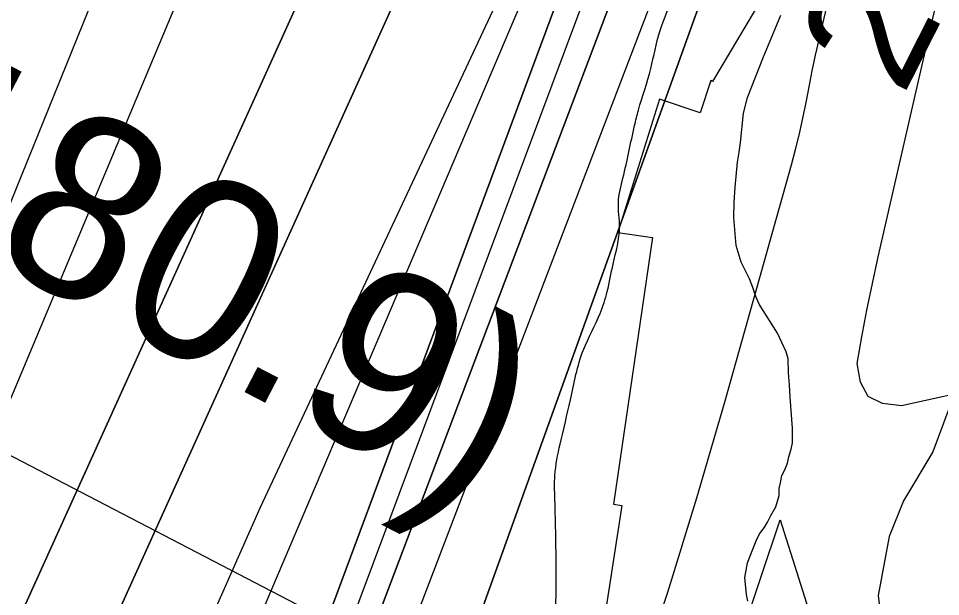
# Model space of a CAD drawing. Extents: x 3361039 to 3398939, y 576572 to 602007.
# Drawn here: x 3386827 to 3387334, y 598033 to 598351 of the extents above; entities that cross this region are included whole.
import ezdxf

# ---------------------------------------------------------------- set-up
doc = ezdxf.new("R2010")
doc.units = 0
for name, color, linetype in [('V-CHAN-NAID', 7, 'Continuous'), ('V-RIVR-EDGE', 7, 'Continuous'), ('V-RIVR-RANG', 7, 'Continuous'), ('V-RRAP-RVMT', 7, 'Continuous'), ('V-SITE-VEGE', 7, 'Continuous'), ('V-TOPO-DPTH', 7, 'Continuous'), ('V-TOPO-MAJR', 7, 'Continuous'), ('V-TOPO-MINR', 7, 'Continuous'), ('V-TOPO-WATR', 7, 'Continuous')]:
    doc.layers.add(name, color=color, linetype=linetype)

msp = doc.modelspace()

# ---------------------------------------------------------------- linework, layer by layer
at = {"layer": 'V-CHAN-NAID'}
msp.add_lwpolyline([(3387233.94, 598011.51), (3387224.35, 598011.58), (3387245.47, 598075.06), (3387265.7, 598011.29), (3387256.11, 598011.35), (3387254.53, 598011.93), (3387252.44, 598012.55), (3387250.4, 598013), (3387248.36, 598013.31), (3387247.2, 598013.42), (3387245.66, 598013.51), (3387243.94, 598013.5), (3387242.57, 598013.43), (3387240.66, 598013.23), (3387239.3, 598013.01), (3387237.51, 598012.63), (3387235.98, 598012.21), (3387234.95, 598011.88)], close=True, dxfattribs=at)
at = {"layer": 'V-RIVR-EDGE'}
msp.add_spline([(3387035.8, 597712.74), (3387047.5, 597738.78), (3387054.93, 597753.21), (3387058.13, 597763.77), (3387063.43, 597770.81), (3387068.39, 597779.25), (3387074.77, 597795.8), (3387086.1, 597818.68), (3387092.83, 597830.64), (3387093.9, 597835.57), (3387097.8, 597846.48), (3387103.1, 597854.22), (3387105.24, 597864.44), (3387109.87, 597882.4), (3387115.22, 597909.87), (3387117.38, 597927.84), (3387121.35, 597963.77), (3387121.06, 597990.55), (3387122.21, 598030.01), (3387122.28, 598056.79), (3387121.65, 598086.75), (3387121.68, 598099.43), (3387124.54, 598116.69), (3387130.24, 598140.99), (3387137.36, 598168.46), (3387146.57, 598188.52), (3387150.47, 598200.49), (3387153.68, 598215.64), (3387157.26, 598236.07), (3387156.59, 598249.46), (3387159.08, 598262.84), (3387165.5, 598291.72), (3387167.63, 598300.17), (3387174.39, 598323.06), (3387179.37, 598343.48), (3387187.17, 598364.61), (3387191.81, 598388.21), (3387198.21, 598408.63), (3387204.57, 598416.72), (3387208.11, 598423.76), (3387213.77, 598431.14), (3387216.26, 598440.65), (3387221.21, 598446.63), (3387229.68, 598453.3), (3387243.46, 598468.07), (3387252.29, 598476.85), (3387261.48, 598490.57), (3387266.8, 598503.95), (3387269.3, 598516.98), (3387269.33, 598527.55), (3387270.42, 598539.89), (3387269.75, 598556.8), (3387269.78, 598566.67), (3387272.62, 598575.47), (3387274.75, 598580.75), (3387276.18, 598592.02), (3387282.23, 598617.03), (3387286.17, 598640.27), (3387294.7, 598671.61), (3387299.01, 598704.02), (3387299.39, 598716.35), (3387302.24, 598725.16), (3387308.96, 598738.18), (3387313.23, 598752.26), (3387332.02, 598799.79), (3387344.75, 598817.37), (3387353.58, 598828.27), (3387361.36, 598838.83), (3387376.94, 598868.39), (3387385.09, 598885.28), (3387395.35, 598901.47), (3387408.09, 598925.04), (3387425.43, 598953.54), (3387434.98, 598969.73), (3387436.06, 598977.13), (3387437.14, 598988.75), (3387433.01, 599029.28), (3387428.84, 599052.55), (3387427.47, 599065.95), (3387425.74, 599080.4), (3387425.77, 599092.03), (3387427.7, 599161.79), (3387425.7, 599207.96), (3387426.15, 599247.42), (3387428, 599280.54), (3387431.62, 599320.7), (3387432.37, 599340.79), (3387428.9, 599359.82), (3387429.28, 599371.8), (3387429.31, 599383.43), (3387432.15, 599392.94), (3387435.68, 599396.81), (3387443.8, 599402.07), (3387448.75, 599408.05), (3387453.71, 599419.67), (3387455.15, 599430.94), (3387455.17, 599438.69), (3387455.9, 599451.02), (3387454.53, 599465.47), (3387450.7, 599482.04), (3387440.53, 599502.86), (3387424.74, 599530.74), (3387411.77, 599557.9), (3387402.66, 599578.01), (3387395.67, 599601.63), (3387394.28, 599611.86), (3387394.68, 599629.12), (3387395.06, 599640.75), (3387392.99, 599656.96), (3387390.55, 599667.54), (3387386.02, 599691.87), (3387381.49, 599710.91), (3387377.99, 599719.72), (3387375.18, 599722.9), (3387370.96, 599725.38), (3387370.62, 599734.19), (3387372.8, 599758.5), (3387377.45, 599788.44), (3387381.38, 599808.51), (3387384.96, 599830.35), (3387389.56, 599840.91), (3387396.97, 599842.3), (3387399.8, 599846.53), (3387396.3, 599856.4), (3387392.8, 599866.98), (3387392.12, 599875.44), (3387391.82, 599896.58), (3387391.86, 599913.85), (3387391.17, 599920.19), (3387390.83, 599926.89), (3387390.86, 599936.4), (3387393.03, 599958.95), (3387396.25, 599978.32), (3387394.5, 599983.97), (3387394.52, 599992.42), (3387395.97, 600010.39), (3387397.79, 600031.18), (3387399.98, 600061.83), (3387403.23, 600096), (3387404.37, 600126.65), (3387408.35, 600169.28), (3387410.19, 600200.64), (3387410.33, 600201.96)], degree=3, dxfattribs=at)
at = {"layer": 'V-RIVR-RANG'}
msp.add_line((3387647.07, 597681.1), (3386387.5, 598336.77), dxfattribs=at)
at = {"layer": 'V-RRAP-RVMT'}
for p, q in [((3387276.07, 598429.92), (3387208.24, 598316.01)), ((3387207.4, 598316.48), (3387201.54, 598298.73)), ((3387208.24, 598316.01), (3387207.4, 598316.48)), ((3387179.25, 598306.25), (3387156.26, 598233.02)), ((3387201.54, 598298.73), (3387179.25, 598306.25)), ((3387156.26, 598233.02), (3387175.35, 598230.19)), ((3387175.35, 598230.19), (3387153.87, 598083.71)), ((3387158.47, 598082.84), (3387140.23, 597965.45)), ((3387153.87, 598083.71), (3387158.47, 598082.84))]:
    msp.add_line(p, q, dxfattribs=at)
at = {"layer": 'V-SITE-VEGE'}
for p, q in [((3387242.81, 598344.94), (3387245.91, 598352.48)), ((3387236.36, 598329.58), (3387242.81, 598344.94)), ((3387227.6, 598307.2), (3387236.36, 598329.58)), ((3387225.29, 598298.62), (3387227.6, 598307.2)), ((3387223.78, 598282.5), (3387225.29, 598298.62)), ((3387223.02, 598277.04), (3387223.78, 598282.5)), ((3387222, 598271.58), (3387223.02, 598277.04)), ((3387220.74, 598257.8), (3387222, 598271.58)), ((3387220.25, 598249.48), (3387220.74, 598257.8)), ((3387220.02, 598241.16), (3387220.25, 598249.48)), ((3387221.37, 598225.83), (3387220.02, 598241.16)), ((3387223.99, 598216.75), (3387221.37, 598225.83)), ((3387228.7, 598207.41), (3387223.99, 598216.75)), ((3387230.54, 598202.74), (3387228.7, 598207.41)), ((3387232.11, 598197.8), (3387230.54, 598202.74)), ((3387233.95, 598193.65), (3387232.11, 598197.8)), ((3387244.13, 598177.57), (3387233.95, 598193.65)), ((3387248.85, 598167.45), (3387244.13, 598177.57)), ((3387249.9, 598163.55), (3387248.85, 598167.45)), ((3387250.18, 598155.75), (3387249.9, 598163.55)), ((3387250.72, 598149.26), (3387250.18, 598155.75)), ((3387251, 598142.5), (3387250.72, 598149.26)), ((3387252.36, 598125.35), (3387251, 598142.5)), ((3387338.16, 598136.06), (3387329.48, 598112.44)), ((3387252.39, 598117.3), (3387252.36, 598125.35)), ((3387251.62, 598113.92), (3387252.39, 598117.3)), ((3387250.33, 598109.75), (3387251.62, 598113.92)), ((3387329.48, 598112.44), (3387313.38, 598085.42)), ((3387248.02, 598102.47), (3387249.56, 598106.11)), ((3387249.56, 598106.11), (3387250.33, 598109.75)), ((3387246.47, 598099.34), (3387248.02, 598102.47)), ((3387244.93, 598092.32), (3387245.7, 598095.44)), ((3387245.7, 598095.44), (3387246.47, 598099.34)), ((3387244.94, 598088.42), (3387244.93, 598092.32)), ((3387243.14, 598082.18), (3387244.94, 598088.42)), ((3387313.38, 598085.42), (3387305.36, 598065.84)), ((3387240.3, 598077.49), (3387243.14, 598082.18)), ((3387238.49, 598073.85), (3387240.3, 598077.49)), ((3387234.09, 598067.33), (3387236.68, 598070.72)), ((3387236.68, 598070.72), (3387238.49, 598073.85)), ((3387232.29, 598063.43), (3387234.09, 598067.33)), ((3387305.36, 598065.84), (3387299.39, 598033.46)), ((3387230.48, 598059.01), (3387232.29, 598063.43)), ((3387227.65, 598051.46), (3387230.48, 598059.01)), ((3387226.12, 598043.4), (3387227.65, 598051.46)), ((3387226.93, 598034.04), (3387226.12, 598043.4)), ((3387227.72, 598030.41), (3387226.93, 598034.04)), ((3387299.39, 598033.46), (3387303.55, 597999.09))]:
    msp.add_line(p, q, dxfattribs=at)
at = {"layer": 'V-TOPO-DPTH'}
for points in [[(3387238.52, 600201.49), (3387253.35, 599637.17), (3387254.43, 599613.07), (3387254.49, 599589), (3387253.03, 599564.97), (3387250.56, 599540.98), (3387245.22, 599501.37), (3387238.6, 599457.73), (3387231.01, 599414.28), (3387075.86, 598583.85), (3387075.59, 598580.63), (3387075.14, 598577.43), (3387074.83, 598575.84), (3387072.37, 598564.67), (3387071.41, 598561.08), (3387070.14, 598557.58), (3386627.95, 597581.78), (3386626.89, 597579.68), (3386624.63, 597575.57), (3386216.18, 597034.31)], [(3386216.18, 597034.31), (3386624.63, 597575.57), (3386626.89, 597579.68), (3386627.95, 597581.78), (3387070.14, 598557.58), (3387071.41, 598561.08), (3387072.37, 598564.67), (3387074.83, 598575.84), (3387075.14, 598577.43), (3387075.59, 598580.63), (3387075.86, 598583.85), (3387231.01, 599414.28), (3387238.6, 599457.73), (3387245.22, 599501.37), (3387250.56, 599540.98), (3387253.03, 599564.97), (3387254.49, 599589), (3387254.43, 599613.07), (3387253.35, 599637.17), (3387238.52, 600201.49)], [(3386278, 596973.96), (3386708.89, 597490.1), (3386713.97, 597497.09), (3386718.77, 597504.26), (3386723.13, 597511.71), (3386727.21, 597519.33), (3386854.33, 597830.53), (3386888.11, 597914.95), (3386923.06, 597998.86), (3386959.75, 598082.03), (3387160.3, 598510.28), (3387161.46, 598512.85), (3387162.58, 598515.44), (3387163.61, 598518.07), (3387242.55, 599160.51), (3387249.52, 599206.21), (3387257.39, 599251.77), (3387265.85, 599297.23), (3387317.76, 599561.59), (3387318.8, 599568.12), (3387319.52, 599574.67), (3387319.77, 599581.26), (3387319.7, 599587.87), (3387326.78, 600201.73)], [(3387424.05, 600202), (3387386.28, 599586.37), (3387384.38, 599577.94), (3387382.95, 599569.36), (3387381.56, 599560.78), (3387380.23, 599552.18), (3387378.95, 599543.57), (3387371.96, 599495.26), (3387370.61, 599485.61), (3387369.33, 599475.96), (3387368.13, 599466.29), (3387366.99, 599456.61), (3387366.17, 599446.93), (3387365.7, 599437.23), (3387221.49, 598545.17), (3387213.27, 598519.63), (3387204.66, 598494.23), (3387195.45, 598469.04), (3387185.85, 598443.99), (3387152.26, 598359.32), (3386802.95, 597437.96), (3386795.88, 597427.93), (3386788.49, 597418.13), (3386440.17, 596998.24)], [(3386440.17, 596998.24), (3386788.49, 597418.13), (3386795.88, 597427.93), (3386802.95, 597437.96), (3387152.26, 598359.32), (3387185.85, 598443.99), (3387195.45, 598469.04), (3387204.66, 598494.23), (3387213.27, 598519.63), (3387221.49, 598545.17), (3387365.7, 599437.23), (3387366.17, 599446.93), (3387366.99, 599456.61), (3387368.13, 599466.29), (3387369.33, 599475.96), (3387370.61, 599485.61), (3387371.96, 599495.26), (3387378.95, 599543.57), (3387380.23, 599552.18), (3387381.56, 599560.78), (3387382.95, 599569.36), (3387384.38, 599577.94), (3387386.28, 599586.37), (3387424.05, 600202)], [(3386278, 596973.96), (3386708.89, 597490.1), (3386713.97, 597497.09), (3386718.77, 597504.26), (3386723.13, 597511.71), (3386727.21, 597519.33), (3386854.33, 597830.53), (3386888.11, 597914.95), (3386923.06, 597998.86), (3386959.75, 598082.03), (3387160.3, 598510.28), (3387161.46, 598512.85), (3387162.58, 598515.44), (3387163.61, 598518.07), (3387242.55, 599160.51), (3387249.52, 599206.21), (3387257.39, 599251.77), (3387265.85, 599297.23), (3387317.76, 599561.59)], [(3387298.49, 599549.42), (3387125.19, 598592.2), (3387120.35, 598565.42), (3387114.52, 598538.9), (3386752.75, 597739.93), (3386721.85, 597676.85), (3386678.14, 597587.97), (3386668.6, 597569.61), (3386658.54, 597551.57), (3386647.67, 597533.99), (3386636.28, 597516.73), (3386517.22, 597344.77), (3386327.43, 597098.1)], [(3386327.43, 597098.1), (3386517.22, 597344.77), (3386636.28, 597516.73), (3386647.67, 597533.99), (3386658.54, 597551.57), (3386668.6, 597569.61), (3386678.14, 597587.97), (3386721.85, 597676.85), (3386752.75, 597739.93), (3387114.52, 598538.9), (3387120.35, 598565.42), (3387125.19, 598592.2), (3387298.49, 599549.42)], [(3387316.42, 599395.26), (3387312.61, 599368.23), (3387308.92, 599341.18), (3387305.42, 599314.11), (3387302.04, 599287.02), (3387299.31, 599259.88), (3387185.98, 598529.51), (3387182.09, 598518.55), (3387178.03, 598507.67), (3387173.72, 598496.87), (3386787.73, 597458.92), (3386787.54, 597458.39), (3386787.36, 597457.86), (3386786.75, 597456.29), (3386784.68, 597452.45), (3386782.86, 597450.12), (3386780.04, 597446.72), (3386779.06, 597445.61), (3386299.57, 596912.25)], [(3386299.57, 596912.25), (3386779.06, 597445.61), (3386780.04, 597446.72), (3386782.86, 597450.12), (3386784.68, 597452.45), (3386786.75, 597456.29), (3386787.36, 597457.86), (3386787.54, 597458.39), (3386787.73, 597458.92), (3387173.72, 598496.87), (3387178.03, 598507.67), (3387182.09, 598518.55), (3387185.98, 598529.51), (3387299.31, 599259.88), (3387302.04, 599287.02), (3387305.42, 599314.11), (3387308.92, 599341.18), (3387312.61, 599368.23), (3387316.42, 599395.26)], [(3387230.92, 598441), (3386872.48, 597444.11), (3386861.37, 597422.34), (3386849.64, 597400.93), (3386836.98, 597380.06), (3386823.71, 597359.54), (3386809.57, 597339.6), (3386794.92, 597320.06), (3386779.5, 597301.13), (3386763.55, 597282.61), (3386376.83, 596851.7)]]:
    msp.add_lwpolyline(points, dxfattribs=at)
at = {"layer": 'V-TOPO-MAJR'}
msp.add_lwpolyline([(3386195.01, 597057.26), (3386492.77, 597449.46), (3386526.46, 597500.62), (3386562.52, 597557.11), (3386577.11, 597580.72), (3386591.24, 597604.6), (3386604.68, 597628.88), (3386617.65, 597653.42), (3387004.54, 598575.91), (3387142.03, 599177.28), (3387220.4, 599583.75), (3387221.26, 599590.24), (3387221.75, 599596.73), (3387221.71, 599603.25), (3387221.31, 599609.77), (3387195.6, 600201.37)], dxfattribs=at)
at = {"layer": 'V-TOPO-MINR'}
for points in [[(3387238.52, 600201.49), (3387253.35, 599637.17), (3387254.43, 599613.07), (3387254.49, 599589), (3387253.03, 599564.97), (3387250.56, 599540.98), (3387245.22, 599501.37), (3387238.6, 599457.73), (3387231.01, 599414.28), (3387075.86, 598583.85), (3387075.59, 598580.63), (3387075.14, 598577.43), (3387074.83, 598575.84), (3387072.37, 598564.67), (3387071.41, 598561.08), (3387070.14, 598557.58), (3386627.95, 597581.78), (3386626.89, 597579.68), (3386624.63, 597575.57), (3386216.18, 597034.31)], [(3386278, 596973.96), (3386708.89, 597490.1), (3386713.97, 597497.09), (3386718.77, 597504.26), (3386723.13, 597511.71), (3386727.21, 597519.33), (3386854.33, 597830.53), (3386888.11, 597914.95), (3386923.06, 597998.86), (3386959.75, 598082.03), (3387160.3, 598510.28), (3387161.46, 598512.85), (3387162.58, 598515.44), (3387163.61, 598518.07), (3387242.55, 599160.51), (3387249.52, 599206.21), (3387257.39, 599251.77), (3387265.85, 599297.23), (3387317.76, 599561.59), (3387318.8, 599568.12), (3387319.52, 599574.67), (3387319.77, 599581.26), (3387319.7, 599587.87), (3387326.78, 600201.73)], [(3386301.86, 596942.31), (3386711.71, 597466.79), (3386721.67, 597480.44), (3386731.07, 597494.46), (3386739.63, 597509), (3386747.61, 597523.9), (3387173.38, 598524.24), (3387284.43, 599309.93), (3387290.13, 599346.07), (3387323.95, 599552.95), (3387325.39, 599563.02), (3387326.58, 599573.11), (3387327.37, 599583.25), (3387327.91, 599593.4), (3387330.71, 599677.66), (3387361.71, 600201.83)], [(3386342.04, 596929.28), (3386693.62, 597318.53), (3386727.46, 597360.4), (3386786.49, 597435.15), (3386790.23, 597440.12), (3386793.82, 597445.2), (3386797.16, 597450.44), (3387190.13, 598501.56), (3387196.34, 598519.02), (3387202.28, 598536.57), (3387334.63, 599372.14), (3387336.83, 599390.36), (3387339.14, 599408.57), (3387341.59, 599426.76), (3387344.15, 599444.93), (3387356.65, 599531.31), (3387359.06, 599548.3), (3387361.43, 599565.31), (3387363.71, 599582.32), (3387365.94, 599599.34), (3387368.78, 599616.2), (3387403.75, 600201.94)], [(3386424.41, 596940.23), (3386790.48, 597401.11), (3386801.52, 597415.75), (3386812.09, 597430.71), (3386821.95, 597446.15), (3386831.34, 597461.9), (3387212.64, 598459.19), (3387221.86, 598485.59), (3387230.46, 598512.2), (3387238.64, 598538.95), (3387399.13, 599534.66), (3387399.03, 599536.11), (3387399.03, 599539.01), (3387399.48, 599543.36), (3387399.88, 599546.25), (3387400.98, 599553.88), (3387401.17, 599555.09), (3387401.88, 599558.68), (3387442.72, 600202.05)], [(3386327.43, 597098.1), (3386517.22, 597344.77), (3386636.28, 597516.73), (3386647.67, 597533.99), (3386658.54, 597551.57), (3386668.6, 597569.61), (3386678.14, 597587.97), (3386721.85, 597676.85), (3386752.75, 597739.93), (3387114.52, 598538.9), (3387120.35, 598565.42), (3387125.19, 598592.2), (3387298.49, 599549.42)], [(3386382.33, 597344.63), (3386554.08, 597605.59), (3386560.14, 597615.06), (3386566.03, 597624.63), (3386571.68, 597634.35), (3386577.16, 597644.18), (3386926.71, 598506.92), (3386929.57, 598515.69), (3386932.52, 598524.43), (3386935.59, 598533.13), (3386938.75, 598541.8), (3386941.95, 598550.45), (3386945.12, 598559.12), (3386948.24, 598567.81), (3386951.32, 598576.51), (3386954.94, 598586.83), (3386959.65, 598600.75), (3386964.14, 598614.74), (3386968.31, 598628.82), (3386972.27, 598642.98), (3387043.72, 598910.27), (3387070.28, 599012.86), (3387095.75, 599115.71), (3387183.06, 599514.82)], [(3386299.57, 596912.25), (3386779.06, 597445.61), (3386780.04, 597446.72), (3386782.86, 597450.12), (3386784.68, 597452.45), (3386786.75, 597456.29), (3386787.36, 597457.86), (3386787.54, 597458.39), (3386787.73, 597458.92), (3387173.72, 598496.87), (3387178.03, 598507.67), (3387182.09, 598518.55), (3387185.98, 598529.51), (3387299.31, 599259.88), (3387302.04, 599287.02), (3387305.42, 599314.11), (3387308.92, 599341.18), (3387312.61, 599368.23), (3387316.42, 599395.26)], [(3386376.83, 596851.7), (3386763.55, 597282.61), (3386779.5, 597301.13), (3386794.92, 597320.06), (3386809.57, 597339.6), (3386823.71, 597359.54), (3386836.98, 597380.06), (3386849.64, 597400.93), (3386861.37, 597422.34), (3386872.48, 597444.11), (3387230.92, 598441)], [(3387360.48, 598148.24), (3387312.14, 598137.76), (3387301.77, 598139.04), (3387293.85, 598142.9), (3387289.62, 598150.62), (3387287.85, 598160.92), (3387290.44, 598175.64), (3387293.21, 598190.33), (3387296.24, 598204.96), (3387299.45, 598219.56), (3387343.72, 598412.98)], [(3387166.63, 597983.8), (3387183.69, 598035.3), (3387199.66, 598087.14), (3387214.91, 598139.21), (3387251.75, 598270.09), (3387254.03, 598278.62), (3387256.14, 598287.18), (3387258.02, 598295.79), (3387259.74, 598304.45), (3387261.4, 598313.11), (3387263.14, 598321.77), (3387265.01, 598330.39), (3387266.95, 598339), (3387281.25, 598400.26)]]:
    msp.add_lwpolyline(points, dxfattribs=at)
at = {"layer": 'V-TOPO-WATR'}
msp.add_lwpolyline([(3386440.17, 596998.24), (3386788.49, 597418.13), (3386795.88, 597427.93), (3386802.95, 597437.96), (3387152.26, 598359.32), (3387185.85, 598443.99), (3387195.45, 598469.04), (3387204.66, 598494.23), (3387213.27, 598519.63), (3387221.49, 598545.17), (3387365.7, 599437.23), (3387366.17, 599446.93), (3387366.99, 599456.61), (3387368.13, 599466.29), (3387369.33, 599475.96), (3387370.61, 599485.61), (3387371.96, 599495.26), (3387378.95, 599543.57), (3387380.23, 599552.18), (3387381.56, 599560.78), (3387382.95, 599569.36), (3387384.38, 599577.94), (3387386.28, 599586.37), (3387424.05, 600202)], dxfattribs=at)

# ---------------------------------------------------------------- texts
at = {"layer": 'V-CHAN-NAID'}
msp.add_text('GEM "180A" (180.9)', height=100, rotation=332.615, dxfattribs=at).set_placement((3386004.56, 598635.57))
at = {"layer": 'V-RIVR-RANG'}
msp.add_text('20.8', height=67, rotation=63.2583, dxfattribs=at).set_placement((3387312.98, 598307.28))

doc.saveas('drawing.dxf')
